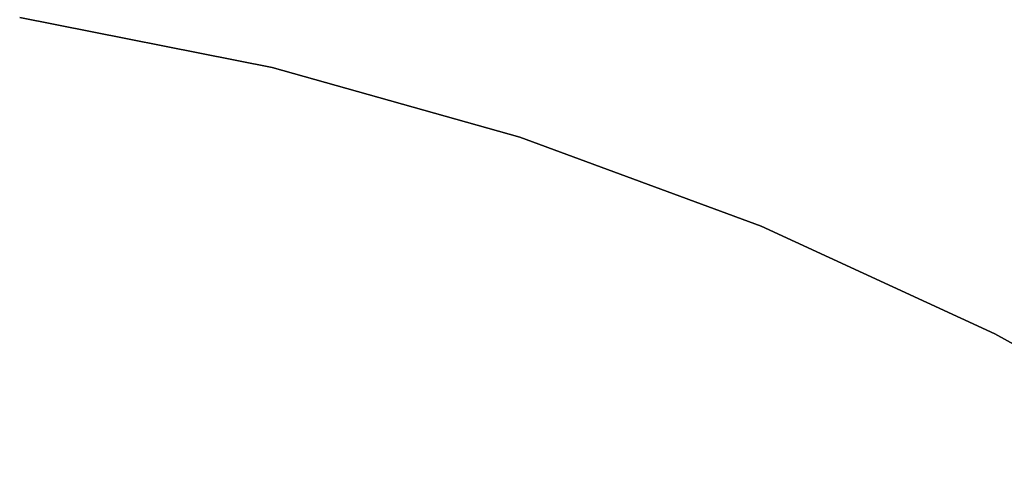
# Model space of a CAD drawing. Extents: x -102 to 102, y -101 to 102.
# Tile 377 of 481: x 6 to 17, y 32 to 37. Entities that reach past the tile are written whole.
import ezdxf

# ---------------------------------------------------------------- set-up
doc = ezdxf.new("R2010")
doc.units = 0
doc.header["$LTSCALE"] = 25.4
doc.layers.get('0').update_dxf_attribs({"linetype": 'CONTINUOUS'})

# ---------------------------------------------------------------- blocks, each defined once
blk = doc.blocks.new('NL2500011659_STL')
at = {"color": 0}
for p, q in [((8.77, 36.458, -2), (5.882, 37.032, -2)), ((5.882, 37.032), (8.77, 36.458)), ((5.882, 37.032), (8.77, 36.458)), ((8.77, 36.458, -2), (5.882, 37.032, -2)), ((11.604, 35.659, -2), (8.77, 36.458, -2)), ((8.77, 36.458), (11.604, 35.659)), ((8.77, 36.458), (11.604, 35.659)), ((8.77, 36.458), (8.77, 36.458, -2)), ((11.604, 35.659, -2), (8.77, 36.458, -2)), ((8.77, 36.458), (8.77, 36.458, -2)), ((14.366, 34.639, -2), (11.604, 35.659, -2)), ((11.604, 35.659), (14.366, 34.639)), ((11.604, 35.659), (14.366, 34.639)), ((11.604, 35.659), (11.604, 35.659, -2)), ((14.366, 34.639, -2), (11.604, 35.659, -2)), ((11.604, 35.659), (11.604, 35.659, -2)), ((17.04, 33.407, -2), (14.366, 34.639, -2)), ((14.366, 34.639), (17.04, 33.407)), ((14.366, 34.639), (17.04, 33.407)), ((14.366, 34.639), (14.366, 34.639, -2)), ((17.04, 33.407, -2), (14.366, 34.639, -2)), ((14.366, 34.639), (14.366, 34.639, -2)), ((19.609, 31.968, -2), (17.04, 33.407, -2)), ((17.04, 33.407), (19.609, 31.968)), ((17.04, 33.407), (19.609, 31.968)), ((17.04, 33.407), (17.04, 33.407, -2)), ((19.609, 31.968, -2), (17.04, 33.407, -2)), ((17.04, 33.407), (17.04, 33.407, -2))]:
    blk.add_line(p, q, dxfattribs=at)

msp = doc.modelspace()

# ---------------------------------------------------------------- block references
at = {"color": 0}
msp.add_blockref('NL2500011659_STL', (0, 0), dxfattribs=at)

doc.saveas('drawing.dxf')
